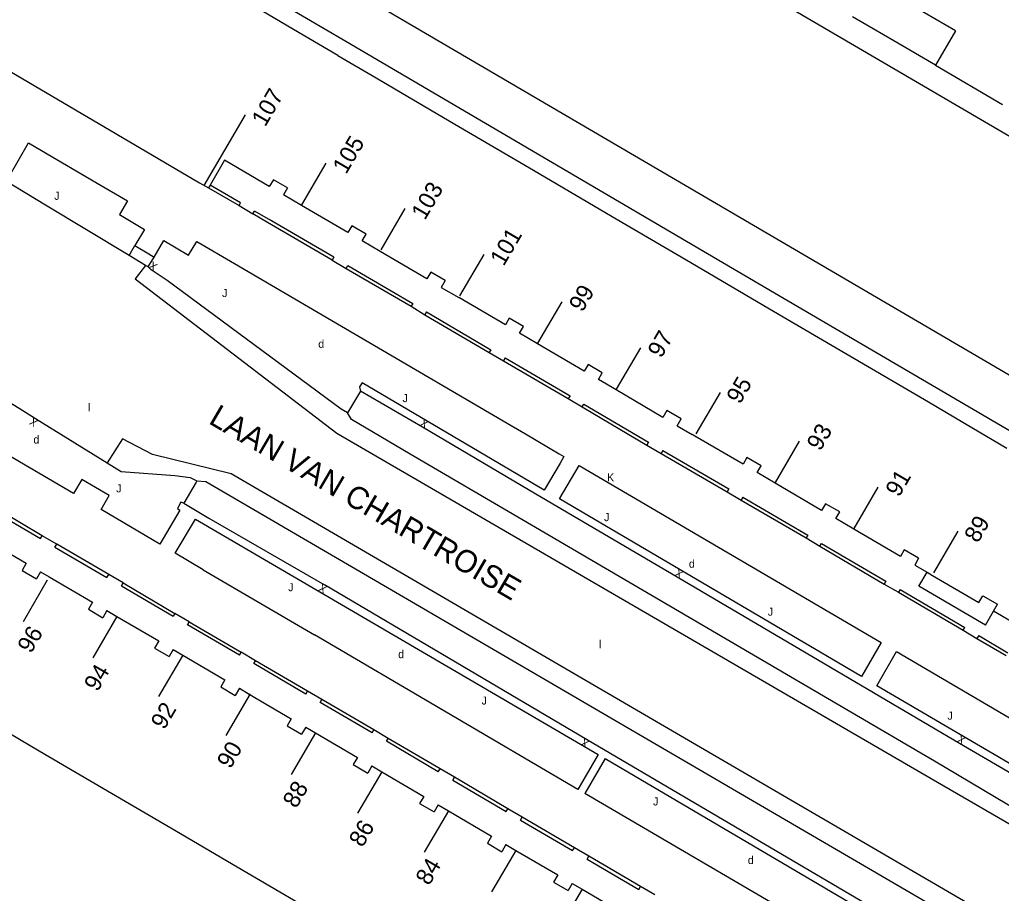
# Model space of a CAD drawing. Extents: x 134999 to 136502, y 457398 to 459002.
# Drawn here: x 135503.6 to 135565, y 457598.4 to 457653 of the extents above; entities that cross this region are included whole.
import ezdxf

# ---------------------------------------------------------------- set-up
doc = ezdxf.new("R2010")
doc.units = 0
for name, color, linetype in [('RI_DGTB_15', 7, 'Continuous'), ('RI_DGTB_2', 7, 'Continuous'), ('RI_DGTB_29', 7, 'Continuous'), ('RI_DGTB_30', 7, 'Continuous'), ('RI_DGTB_31', 7, 'Continuous'), ('RI_DGTB_36', 7, 'Continuous'), ('RI_DGTB_37', 7, 'Continuous'), ('RI_DGTB_43', 7, 'Continuous'), ('RI_DGTB_48', 7, 'Continuous'), ('RI_DGTB_53', 7, 'Continuous'), ('RI_DGTB_6', 7, 'Continuous'), ('RI_DGTB_7', 7, 'Continuous')]:
    doc.layers.add(name, color=color, linetype=linetype)

msp = doc.modelspace()

# ---------------------------------------------------------------- linework, layer by layer
at = {"layer": 'RI_DGTB_15'}
for p, q in [((135515.146, 457642.625), (135517.743, 457647.055)), ((135521.253, 457641.435), (135522.766, 457644.026)), ((135526.206, 457638.615), (135527.719, 457641.206)), ((135531.129, 457635.741), (135532.642, 457638.332)), ((135536.004, 457632.786), (135537.517, 457635.377)), ((135540.921, 457629.903), (135542.434, 457632.494)), ((135545.896, 457627.119), (135547.409, 457629.71)), ((135550.85, 457624.081), (135552.363, 457626.672)), ((135555.767, 457621.198), (135557.28, 457623.789)), ((135560.759, 457618.441), (135562.272, 457621.032)), ((135505.345, 457617.969), (135503.829, 457615.381)), ((135509.698, 457615.71), (135508.182, 457613.122)), ((135513.812, 457613.299), (135512.296, 457610.711)), ((135518.023, 457610.872), (135516.507, 457608.284)), ((135522.111, 457608.435), (135520.595, 457605.847)), ((135526.252, 457606.007), (135524.736, 457603.419)), ((135530.417, 457603.566), (135528.901, 457600.978)), ((135534.628, 457601.097), (135533.112, 457598.509)), ((135538.77, 457598.669), (135537.254, 457596.081))]:
    msp.add_line(p, q, dxfattribs=at)
at = {"layer": 'RI_DGTB_2'}
for p, q in [((135550.791, 457635.915), (135523.994, 457651.623)), ((135520.358, 457642.48), (135519.474, 457642.994)), ((135520.358, 457642.48), (135520.109, 457642.05)), ((135525.268, 457639.598), (135524.387, 457640.11)), ((135525.026, 457639.17), (135525.268, 457639.598)), ((135530.205, 457636.701), (135529.306, 457637.224)), ((135544.063, 457628.572), (135543.819, 457628.15)), ((135544.956, 457628.053), (135544.063, 457628.572)), ((135544.708, 457627.63), (135544.956, 457628.053)), ((135544.708, 457627.63), (135545.656, 457627.077)), ((135549.073, 457625.638), (135548.829, 457625.216)), ((135549.966, 457625.119), (135549.073, 457625.638)), ((135549.718, 457624.696), (135549.966, 457625.119)), ((135553.988, 457622.758), (135553.74, 457622.341)), ((135554.883, 457622.246), (135553.988, 457622.758)), ((135554.635, 457621.824), (135554.883, 457622.246)), ((135558.906, 457619.875), (135558.661, 457619.453)), ((135559.8, 457619.357), (135558.906, 457619.875)), ((135504.029, 457619.034), (135503.771, 457618.593)), ((135504.931, 457618.505), (135504.672, 457618.063)), ((135508.17, 457616.606), (135507.912, 457616.166)), ((135509.072, 457616.077), (135508.813, 457615.636)), ((135512.31, 457614.179), (135512.052, 457613.739)), ((135513.212, 457613.651), (135512.953, 457613.209)), ((135516.446, 457611.755), (135516.188, 457611.314)), ((135517.348, 457611.226), (135517.089, 457610.784)), ((135520.593, 457609.325), (135520.334, 457608.883)), ((135521.495, 457608.796), (135521.235, 457608.353)), ((135524.727, 457606.901), (135524.468, 457606.46)), ((135525.628, 457606.373), (135525.369, 457605.93)), ((135528.874, 457604.47), (135528.615, 457604.029)), ((135529.775, 457603.942), (135529.516, 457603.499)), ((135533.108, 457601.988), (135532.849, 457601.547)), ((135534.009, 457601.46), (135533.75, 457601.017)), ((135537.247, 457599.561), (135536.989, 457599.12)), ((135538.149, 457599.033), (135537.89, 457598.59))]:
    msp.add_line(p, q, dxfattribs=at)
for points in [[(135523.994, 457651.623), (135514.533, 457657.199), (135514.018, 457656.326)], [(135521.082, 457652.173), (135518.75, 457653.539), (135514.018, 457656.326)], [(135523.496, 457650.758), (135521.082, 457652.173)], [(135523.496, 457650.758), (135525.895, 457649.351)], [(135501.92, 457650.397), (135514.861, 457642.81), (135515.413, 457642.487)], [(135525.895, 457649.351), (135530.811, 457646.468)], [(135530.811, 457646.468), (135535.728, 457643.584)], [(135516.421, 457644.219), (135515.517, 457642.665)], [(135519.221, 457642.577), (135516.421, 457644.219)], [(135535.728, 457643.584), (135540.645, 457640.701)], [(135519.474, 457642.994), (135519.221, 457642.577)], [(135515.517, 457642.665), (135515.413, 457642.487)], [(135521.23, 457641.394), (135520.109, 457642.05)], [(135524.387, 457640.11), (135524.131, 457639.695), (135521.23, 457641.394)], [(135540.645, 457640.701), (135545.561, 457637.817)], [(135526.147, 457638.512), (135525.026, 457639.17)], [(135529.058, 457636.804), (135526.147, 457638.512)], [(135529.306, 457637.224), (135529.058, 457636.804)], [(135545.561, 457637.817), (135550.479, 457634.933)], [(135530.205, 457636.701), (135529.961, 457636.27)], [(135529.961, 457636.27), (135531.065, 457635.629)], [(135535.981, 457632.745), (135534.863, 457633.4), (135535.111, 457633.822), (135534.217, 457634.341), (135533.972, 457633.92), (135531.065, 457635.629)], [(135570.76, 457624.224), (135550.791, 457635.915)], [(135550.479, 457634.933), (135555.491, 457631.994)], [(135538.895, 457631.037), (135535.981, 457632.745)], [(135555.491, 457631.994), (135560.408, 457629.111)], [(135539.785, 457630.518), (135540.033, 457630.94), (135539.141, 457631.456), (135538.895, 457631.037)], [(135540.899, 457629.864), (135539.785, 457630.518)], [(135543.819, 457628.15), (135540.899, 457629.864)], [(135560.408, 457629.111), (135563.134, 457627.512)], [(135563.134, 457627.512), (135565.323, 457626.226)], [(135545.816, 457626.983), (135545.656, 457627.077)], [(135548.829, 457625.216), (135545.816, 457626.983)], [(135550.83, 457624.045), (135549.718, 457624.696)], [(135553.74, 457622.341), (135550.83, 457624.045)], [(135555.75, 457621.167), (135554.635, 457621.824)], [(135558.661, 457619.453), (135555.75, 457621.167)], [(135501.49, 457620.523), (135504.029, 457619.034)], [(135559.8, 457619.357), (135559.561, 457618.922)], [(135559.561, 457618.922), (135560.332, 457618.472)], [(135503.771, 457618.593), (135504.672, 457618.063)], [(135504.931, 457618.505), (135505.473, 457618.187)], [(135560.332, 457618.472), (135560.663, 457618.278)], [(135560.663, 457618.278), (135563.57, 457616.576), (135563.82, 457616.999), (135564.72, 457616.477)], [(135505.473, 457618.187), (135508.17, 457616.606)], [(135564.483, 457616.04), (135564.477, 457616.043), (135564.72, 457616.477)], [(135507.912, 457616.166), (135508.813, 457615.636)], [(135509.072, 457616.077), (135509.698, 457615.71)], [(135565.581, 457615.396), (135564.483, 457616.04)], [(135509.698, 457615.71), (135512.31, 457614.179)], [(135512.052, 457613.739), (135512.953, 457613.209)], [(135513.212, 457613.651), (135513.812, 457613.299)], [(135513.812, 457613.299), (135516.446, 457611.755)], [(135516.188, 457611.314), (135517.089, 457610.784)], [(135517.348, 457611.226), (135517.97, 457610.862)], [(135517.97, 457610.862), (135520.593, 457609.325)], [(135504.84, 457607.305), (135500.564, 457609.813)], [(135520.334, 457608.883), (135521.235, 457608.353)], [(135521.495, 457608.796), (135522.111, 457608.435)], [(135522.111, 457608.435), (135524.727, 457606.901)], [(135508.864, 457604.946), (135504.84, 457607.305)], [(135524.468, 457606.46), (135525.369, 457605.93)], [(135525.628, 457606.373), (135526.252, 457606.007)], [(135526.252, 457606.007), (135528.874, 457604.47)], [(135513.061, 457602.485), (135508.864, 457604.946)], [(135528.615, 457604.029), (135529.516, 457603.499)], [(135529.775, 457603.942), (135530.417, 457603.566)], [(135530.417, 457603.566), (135533.108, 457601.988)], [(135517.202, 457600.056), (135513.061, 457602.485)], [(135532.849, 457601.547), (135533.75, 457601.017)], [(135534.009, 457601.46), (135534.628, 457601.097)], [(135534.628, 457601.097), (135537.247, 457599.561)], [(135521.342, 457597.628), (135517.202, 457600.056)], [(135536.989, 457599.12), (135537.89, 457598.59)], [(135538.149, 457599.033), (135538.77, 457598.669)], [(135538.77, 457598.669), (135541.393, 457597.131)]]:
    msp.add_lwpolyline(points, dxfattribs=at)
at = {"layer": 'RI_DGTB_48'}
msp.add_line((135534.029, 457603.521), (135534.136, 457603.702), dxfattribs=at)
at = {"layer": 'RI_DGTB_53'}
for p, q in [((135583.006, 457635.413), (135529.104, 457667.001)), ((135560.85, 457650.147), (135565.036, 457647.699)), ((135504.984, 457644.823), (135508.464, 457642.786)), ((135515.413, 457642.487), (135517.328, 457641.381)), ((135517.328, 457641.381), (135517.427, 457641.55)), ((135517.328, 457641.381), (135518.2, 457640.857)), ((135511.686, 457638.373), (135512.022, 457638.161)), ((135523.251, 457638.15), (135523.145, 457637.969)), ((135523.145, 457637.969), (135524.017, 457637.445)), ((135517.053, 457637.768), (135533.838, 457627.928)), ((135524.017, 457637.445), (135524.122, 457637.627)), ((135524.017, 457637.445), (135528.078, 457635.088)), ((135524.122, 457637.627), (135528.183, 457635.27)), ((135528.183, 457635.27), (135528.078, 457635.088)), ((135528.078, 457635.088), (135528.94, 457634.557)), ((135529.046, 457634.738), (135528.94, 457634.557)), ((135528.94, 457634.557), (135532.955, 457632.195)), ((135529.046, 457634.738), (135533.061, 457632.376)), ((135533.061, 457632.376), (135532.955, 457632.195)), ((135532.955, 457632.195), (135533.857, 457631.685)), ((135533.963, 457631.866), (135533.857, 457631.685)), ((135533.963, 457631.866), (135538.014, 457629.505)), ((135533.857, 457631.685), (135537.908, 457629.324)), ((135538.014, 457629.505), (135537.908, 457629.324)), ((135537.908, 457629.324), (135538.774, 457628.798)), ((135538.774, 457628.798), (135538.88, 457628.979)), ((135538.774, 457628.798), (135542.821, 457626.422)), ((135538.88, 457628.979), (135542.927, 457626.603)), ((135542.927, 457626.603), (135542.821, 457626.422)), ((135542.821, 457626.422), (135543.707, 457625.902)), ((135543.813, 457626.083), (135543.707, 457625.902)), ((135543.707, 457625.902), (135547.832, 457623.496)), ((135543.813, 457626.083), (135547.938, 457623.677)), ((135514.688, 457624.182), (135515.252, 457624.142)), ((135515.252, 457624.142), (135562.329, 457596.69)), ((135547.938, 457623.677), (135547.832, 457623.496)), ((135547.832, 457623.496), (135548.714, 457622.979)), ((135548.82, 457623.16), (135548.714, 457622.979)), ((135548.82, 457623.16), (135552.868, 457620.795)), ((135548.714, 457622.979), (135552.762, 457620.614)), ((135505.035, 457620.758), (135502.32, 457622.352)), ((135502.394, 457622.065), (135504.928, 457620.577)), ((135514.606, 457621.791), (135539.781, 457607.093)), ((135504.928, 457620.577), (135505.035, 457620.758)), ((135505.932, 457620.231), (135505.035, 457620.758)), ((135552.868, 457620.795), (135552.762, 457620.614)), ((135505.825, 457620.05), (135505.932, 457620.231)), ((135505.825, 457620.05), (135509.076, 457618.147)), ((135509.183, 457618.328), (135505.932, 457620.231)), ((135552.762, 457620.614), (135553.626, 457620.093)), ((135553.626, 457620.093), (135553.732, 457620.274)), ((135553.626, 457620.093), (135557.655, 457617.738)), ((135553.732, 457620.274), (135557.761, 457617.919)), ((135509.076, 457618.147), (135509.183, 457618.328)), ((135510.081, 457617.803), (135509.183, 457618.328)), ((135515.084, 457618.62), (135522.05, 457614.562)), ((135509.974, 457617.622), (135510.081, 457617.803)), ((135509.974, 457617.622), (135513.215, 457615.723)), ((135510.081, 457617.803), (135513.321, 457615.904)), ((135557.761, 457617.919), (135557.655, 457617.738)), ((135557.655, 457617.738), (135558.54, 457617.22)), ((135558.646, 457617.401), (135558.54, 457617.22)), ((135558.54, 457617.22), (135562.587, 457614.847)), ((135558.646, 457617.401), (135562.693, 457615.028)), ((135513.321, 457615.904), (135513.215, 457615.723)), ((135514.221, 457615.377), (135513.321, 457615.904)), ((135514.114, 457615.195), (135514.221, 457615.377)), ((135517.358, 457613.294), (135514.114, 457615.195)), ((135514.221, 457615.377), (135517.465, 457613.475)), ((135538.501, 457604.911), (135522.05, 457614.562)), ((135562.587, 457614.847), (135562.693, 457615.028)), ((135562.587, 457614.847), (135563.447, 457614.339)), ((135563.553, 457614.52), (135563.447, 457614.339)), ((135563.553, 457614.52), (135565.377, 457613.449)), ((135563.447, 457614.339), (135565.271, 457613.268)), ((135517.358, 457613.294), (135517.465, 457613.475)), ((135518.362, 457612.949), (135517.465, 457613.475)), ((135518.255, 457612.768), (135518.362, 457612.949)), ((135521.499, 457610.867), (135518.255, 457612.768)), ((135521.606, 457611.048), (135518.362, 457612.949)), ((135521.499, 457610.867), (135521.606, 457611.048)), ((135522.503, 457610.522), (135521.606, 457611.048)), ((135522.396, 457610.341), (135522.503, 457610.522)), ((135525.64, 457608.441), (135522.396, 457610.341)), ((135525.747, 457608.622), (135522.503, 457610.522)), ((135525.64, 457608.441), (135525.747, 457608.622)), ((135526.644, 457608.096), (135525.747, 457608.622)), ((135526.537, 457607.915), (135526.644, 457608.096)), ((135529.784, 457606.014), (135526.537, 457607.915)), ((135529.891, 457606.195), (135526.644, 457608.096)), ((135539.781, 457607.093), (135538.501, 457604.911)), ((135540.208, 457606.841), (135538.93, 457604.66)), ((135529.784, 457606.014), (135529.891, 457606.195)), ((135530.788, 457605.669), (135529.891, 457606.195)), ((135530.681, 457605.488), (135530.788, 457605.669)), ((135530.681, 457605.488), (135534.029, 457603.521)), ((135534.136, 457603.702), (135530.788, 457605.669)), ((135535.033, 457603.175), (135534.136, 457603.702)), ((135534.926, 457602.994), (135535.033, 457603.175)), ((135534.926, 457602.994), (135538.179, 457601.084)), ((135538.286, 457601.265), (135535.033, 457603.175)), ((135538.179, 457601.084), (135538.286, 457601.265)), ((135539.183, 457600.739), (135538.286, 457601.265)), ((135539.076, 457600.558), (135539.183, 457600.739)), ((135539.076, 457600.558), (135542.306, 457598.663)), ((135542.413, 457598.844), (135539.183, 457600.739)), ((135542.306, 457598.663), (135542.413, 457598.844)), ((135543.31, 457598.318), (135542.413, 457598.844))]:
    msp.add_line(p, q, dxfattribs=at)
for points in [[(135502.789, 457642.892), (135502.88, 457643.058), (135504.176, 457645.296), (135504.984, 457644.823)], [(135510.46, 457638.262), (135505.228, 457641.415), (135502.789, 457642.892)], [(135508.464, 457642.786), (135510.364, 457641.672), (135509.867, 457640.817), (135511.42, 457639.896), (135510.817, 457638.876)], [(135517.427, 457641.55), (135515.517, 457642.665)], [(135518.2, 457640.857), (135518.305, 457641.038)], [(135523.251, 457638.15), (135519.204, 457640.513), (135518.305, 457641.038)], [(135523.145, 457637.969), (135519.098, 457640.332), (135518.2, 457640.857)], [(135512.022, 457638.161), (135512.627, 457639.201), (135514.174, 457638.278), (135514.692, 457639.14), (135517.053, 457637.768)], [(135510.46, 457638.262), (135510.817, 457638.876)], [(135510.817, 457638.876), (135511.686, 457638.373)], [(135511.488, 457637.642), (135510.46, 457638.262)], [(135511.645, 457637.548), (135512.022, 457638.161)], [(135511.488, 457637.642), (135510.834, 457636.805), (135523.439, 457627.165), (135560.587, 457605.583), (135566.769, 457602.006), (135572.768, 457600.248), (135573.15, 457601.366)], [(135511.645, 457637.548), (135511.488, 457637.642)], [(135524.11, 457628.441), (135523.713, 457628.667), (135512.835, 457636.693), (135511.836, 457637.373), (135511.645, 457637.548)], [(135500.332, 457630.711), (135503.589, 457628.723), (135504.608, 457628.069), (135509.08, 457625.311)], [(135533.838, 457627.928), (135535.242, 457627.112), (135537.341, 457625.881), (135537.634, 457625.709), (135537.397, 457625.289), (135536.399, 457623.611), (135525.017, 457630.302), (135524.856, 457630.056), (135524.923, 457629.789)], [(135524.923, 457629.789), (135524.11, 457628.441)], [(135566.775, 457603.32), (135567.011, 457603.694), (135567.572, 457604.729), (135567.097, 457605.014), (135562.365, 457607.78), (135544.72, 457618.159), (135535.886, 457623.344), (135528.793, 457627.53), (135524.923, 457629.789)], [(135566.775, 457603.32), (135566.076, 457603.524), (135560.785, 457606.663), (135535, 457621.768), (135528.03, 457625.849), (135524.354, 457628.012), (135524.11, 457628.441)], [(135513.881, 457622.782), (135513.702, 457622.86), (135513.479, 457622.447), (135513.636, 457622.344), (135512.382, 457620.221), (135508.716, 457622.386), (135509.209, 457623.258), (135507.496, 457624.262), (135506.993, 457623.391), (135500.454, 457627.21)], [(135571.701, 457589.341), (135572.586, 457590.488), (135563.86, 457597.217), (135516.832, 457624.618), (135511.923, 457625.831), (135510.045, 457626.801), (135509.08, 457625.311)], [(135509.08, 457625.311), (135509.956, 457624.771), (135509.967, 457624.758), (135513.318, 457624.522), (135514.265, 457624.395), (135514.688, 457624.182)], [(135557.46, 457614.082), (135556.23, 457611.954), (135537.359, 457623.055), (135538.589, 457625.144), (135557.46, 457614.082)], [(135514.688, 457624.182), (135514.644, 457624.091), (135513.881, 457622.782)], [(135513.881, 457622.782), (135515.434, 457621.858), (135522.675, 457617.695)], [(135515.084, 457618.62), (135513.346, 457619.662), (135514.606, 457621.791)], [(135561.893, 457594.646), (135557.672, 457597.076), (135539.047, 457608.035), (135522.675, 457617.695)], [(135557.187, 457611.384), (135558.414, 457613.525), (135566.077, 457609.032), (135565.584, 457608.153), (135567.201, 457607.209), (135568.669, 457606.352), (135567.928, 457605.083), (135557.187, 457611.384)], [(135540.208, 457606.841), (135560.98, 457594.605)], [(135560.98, 457594.605), (135559.734, 457592.487), (135555.658, 457594.855), (135538.93, 457604.66)]]:
    msp.add_lwpolyline(points, dxfattribs=at)
at = {"layer": 'RI_DGTB_6'}
msp.add_line((135562.103, 457652.287), (135560.85, 457650.147), dxfattribs=at)
for points in [[(135562.103, 457652.287), (135559.513, 457653.804)], [(135558.26, 457651.664), (135555.669, 457653.181)], [(135560.85, 457650.147), (135558.26, 457651.664)]]:
    msp.add_lwpolyline(points, dxfattribs=at)
at = {"layer": 'RI_DGTB_7'}
msp.add_line((135563.975, 457615.173), (135564.483, 457616.04), dxfattribs=at)
for points in [[(135515.73, 457658.299), (135515.698, 457658.255), (135515.75, 457658.226), (135522.105, 457654.516), (135522.167, 457654.485), (135522.906, 457655.738), (135524.966, 457654.533), (135572.284, 457626.801)], [(135563.975, 457615.173), (135559.822, 457617.607), (135560.332, 457618.472)]]:
    msp.add_lwpolyline(points, dxfattribs=at)

# ---------------------------------------------------------------- texts
at = {"layer": 'RI_DGTB_29'}
for p in [(135522.28, 457632.489), (135504.477, 457626.514), (135545.444, 457618.754), (135527.274, 457613.105), (135549.126, 457600.244)]:
    msp.add_text('d', height=0.5, dxfattribs=at).set_placement(p)
at = {"layer": 'RI_DGTB_30'}
for rotation, p in [(325.73481, (135511.629, 457637.514)), (147.30112, (135504.818, 457627.934)), (329.45222, (135528.578, 457627.657)), (329.53582, (135544.505, 457618.286)), (149.45867, (135522.89, 457617.568)), (149.52722, (135539.262, 457607.908)), (329.69666, (135562.149, 457607.906))]:
    msp.add_text('X', height=0.5, rotation=rotation, dxfattribs=at).set_placement(p)
msp.add_text('K', height=0.5, dxfattribs=at).set_placement((135540.327, 457624.15))
at = {"layer": 'RI_DGTB_31'}
for p in [(135505.782, 457641.741), (135516.27, 457635.667), (135527.548, 457629.101), (135509.656, 457623.463), (135540.142, 457621.665), (135520.401, 457617.29), (135550.374, 457615.758), (135532.488, 457610.21), (135561.603, 457609.263), (135543.2, 457603.907)]:
    msp.add_text('J', height=0.5, dxfattribs=at).set_placement(p)
at = {"layer": 'RI_DGTB_36'}
for s, rotation, p in [('107', 59.6053, (135518.962, 457646.25)), ('105', 59.7209, (135524.022, 457643.293)), ('103', 59.7209, (135528.944, 457640.419)), ('101', 59.7209, (135533.867, 457637.545)), ('99', 59.7209, (135538.789, 457634.671)), ('97', 59.7209, (135543.711, 457631.797)), ('95', 59.7209, (135548.634, 457628.923)), ('93', 59.7209, (135553.652, 457625.993)), ('91', 59.7209, (135558.574, 457623.119)), ('89', 59.7209, (135563.497, 457620.245)), ('96', 59.6323, (135504.324, 457613.35)), ('94', 59.6323, (135508.488, 457610.963)), ('92', 59.6323, (135512.659, 457608.587)), ('90', 59.6323, (135516.79, 457606.141)), ('88', 59.6323, (135520.904, 457603.669)), ('86', 59.6323, (135525.041, 457601.235)), ('84', 59.6301, (135529.206, 457598.848))]:
    msp.add_text(s, height=1.054, rotation=rotation, dxfattribs=at).set_placement(p)
at = {"layer": 'RI_DGTB_37'}
msp.add_text('LAAN VAN CHARTROISE', height=1.4, rotation=329.65777, dxfattribs=at).set_placement((135515.363, 457627.806))
at = {"layer": 'RI_DGTB_43'}
for p in [(135507.892, 457628.522), (135539.816, 457613.73)]:
    msp.add_text('l', height=0.5, dxfattribs=at).set_placement(p)

doc.saveas('drawing.dxf')
